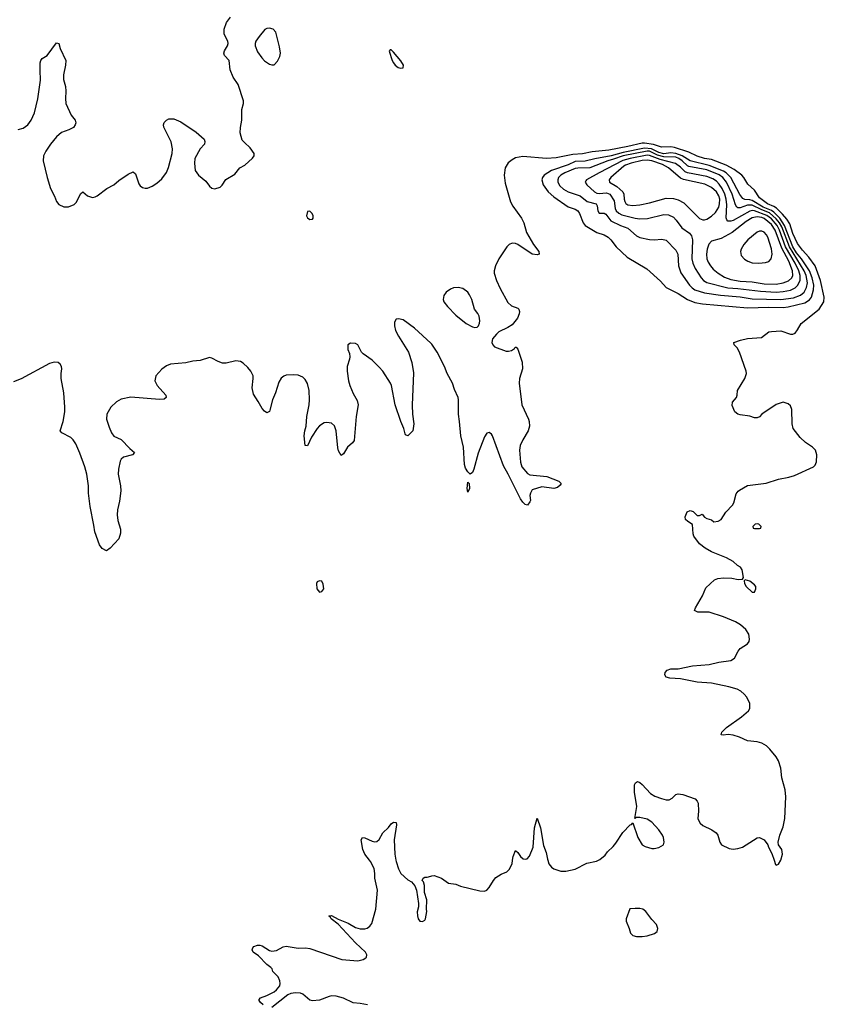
# Model space of a CAD drawing. Header units: inches. Extents: x 1473912 to 1647258, y 640388 to 773423.
# Tile 391 of 420: x 1636561 to 1643293, y 648795 to 657030. Entities that reach past the tile are written whole.
import ezdxf

# ---------------------------------------------------------------- set-up
doc = ezdxf.new("R2010")
doc.units = ezdxf.units.IN
doc.header["$MEASUREMENT"] = 0
for name, color, linetype in [('B6634', 7, 'Continuous'), ('B6635', 7, 'Continuous'), ('B6644', 7, 'Continuous'), ('B6645', 7, 'Continuous')]:
    doc.layers.add(name, color=color, linetype=linetype)

msp = doc.modelspace()

# ---------------------------------------------------------------- linework, layer by layer
at = {"layer": 'B6634', "color": 5, "elevation": 580}
for points in [[(1638597.2, 648790), (1638575.3, 648810), (1638565.6, 648825.6), (1638565.6, 648834.4), (1638575.3, 648850), (1638630, 648867.3), (1638690, 648899.3), (1638710, 648915.5), (1638737, 648950), (1638741.6, 648970), (1638738.7, 648990), (1638724.4, 649024.4), (1638679.3, 649070), (1638672.9, 649092.9), (1638663.7, 649103.7), (1638630, 649127), (1638559.8, 649199.8), (1638513.6, 649230), (1638505.1, 649250), (1638511.7, 649268.3), (1638521.2, 649278.8), (1638550, 649290.8), (1638570, 649290.8), (1638590, 649283), (1638650, 649244), (1638670, 649239.1), (1638710, 649246), (1638764.6, 649275.4), (1638790, 649281.3), (1638890, 649264.6), (1638953.9, 649266.1), (1638990, 649262), (1639256, 649170), (1639390, 649159.7), (1639436, 649170), (1639456, 649184), (1639462, 649190), (1639464.5, 649210), (1639454, 649230), (1639369.9, 649309.9), (1639225.2, 649465.2), (1639166, 649510), (1639161.2, 649521.2), (1639148.8, 649531.1), (1639150, 649534), (1639170, 649538.8), (1639226, 649506), (1639310, 649472.6), (1639370, 649438.3), (1639410, 649425.3), (1639450, 649426), (1639468.4, 649431.6), (1639490, 649448.2), (1639507.6, 649470), (1639541.8, 649590), (1639555.3, 649750), (1639532.2, 649850), (1639533.7, 649890), (1639527.1, 649930), (1639496.4, 649990), (1639488.5, 650000)], [(1639708.7, 650000), (1639710.3, 649990), (1639730, 649926.8), (1639748.8, 649890), (1639810, 649834.8), (1639838.8, 649818.8), (1639867.1, 649787.1), (1639880.7, 649750), (1639898.5, 649638.5), (1639899.1, 649610), (1639888, 649568), (1639890, 649534), (1639896, 649510), (1639910, 649491.3), (1639930, 649487.3), (1639950, 649498), (1639957.2, 649510), (1639969, 649570), (1639965.2, 649590), (1639969, 649670), (1639949, 649730), (1639948.7, 649790), (1639939, 649819), (1639928, 649830), (1639938, 649850), (1639950, 649858), (1639970, 649858), (1640000, 649867.9)], [(1639470, 648789.7), (1639410, 648803.1), (1639350, 648806.3), (1639270, 648845.1), (1639210, 648862.9), (1639170, 648865.1), (1639150, 648861.6), (1639070, 648829.6), (1639010, 648824), (1638990, 648828.5), (1638930, 648879.1), (1638910, 648888.4), (1638870, 648892.1), (1638830, 648885.6), (1638805.9, 648874.1), (1638670, 648767.6)]]:
    msp.add_lwpolyline(points, dxfattribs=at)
at = {"layer": 'B6635', "color": 5, "elevation": 580}
for points in [[(1636550, 656111.3), (1636590, 656123.2), (1636630, 656151.8), (1636658.5, 656190), (1636686, 656250), (1636712.1, 656367.9), (1636735.2, 656524.8), (1636731.5, 656608.5), (1636732.3, 656670), (1636737.2, 656690), (1636750, 656706), (1636790, 656731), (1636870, 656836), (1636890, 656832), (1636900.7, 656790), (1636948.2, 656690), (1636945.3, 656650), (1636929, 656570), (1636926.7, 656530), (1636943.6, 656470), (1636948.8, 656431.2), (1636944.6, 656370), (1636948.8, 656330), (1636992.4, 656232.4), (1637026, 656190), (1637030, 656166), (1637026.8, 656150), (1637010.4, 656129.6), (1636971.6, 656108.4), (1636910, 656087.6), (1636870.3, 656050), (1636820.3, 655990), (1636780.3, 655930), (1636761.5, 655890), (1636756.9, 655850), (1636790.2, 655710), (1636819.1, 655619.1), (1636853.1, 655553.1), (1636870, 655508.5), (1636890, 655485.3), (1636930, 655465.6), (1636970, 655465.8), (1637016.8, 655483.2), (1637035.8, 655504.2), (1637070, 655574), (1637090, 655590.7), (1637130, 655556.3), (1637170, 655544), (1637191.5, 655548.5), (1637210, 655558), (1637290, 655619.3), (1637349.2, 655650), (1637390, 655684.9), (1637470, 655739.3), (1637510, 655756.3), (1637530, 655741), (1637557.3, 655657.3), (1637570, 655640.7), (1637590, 655627.7), (1637610, 655620.7), (1637630, 655620.7), (1637670, 655638), (1637710, 655663.8), (1637750, 655699.3), (1637790, 655753), (1637807.1, 655792.8), (1637837.6, 655910), (1637839.1, 655950), (1637828.3, 656008.3), (1637766, 656130), (1637763.6, 656150), (1637770, 656170.4), (1637789.6, 656190), (1637810, 656199.6), (1637850, 656199.6), (1637910, 656176.5), (1638037.1, 656090), (1638104.9, 656030), (1638110.5, 656010), (1638107.3, 655990), (1638070, 655949), (1638028, 655870), (1638023, 655830), (1638030.8, 655770), (1638057.3, 655730), (1638118.8, 655678.8), (1638150, 655638), (1638170, 655621), (1638195.3, 655615.3), (1638239, 655630), (1638255.1, 655644.9), (1638287.3, 655692.7), (1638361.2, 655738.8), (1638402, 655790), (1638445.6, 655814.4), (1638509.3, 655870.7), (1638522, 655890), (1638524, 655910), (1638490, 655959), (1638441.5, 656001.5), (1638423.2, 656023.2), (1638405.1, 656085.1), (1638407.6, 656127.6), (1638419.7, 656190), (1638420.1, 656279.9), (1638434.5, 656330), (1638435.1, 656350), (1638387.9, 656487.9), (1638347, 656550), (1638322.7, 656610), (1638314, 656690), (1638275.3, 656730), (1638268.7, 656750), (1638275.3, 656770), (1638301.2, 656810), (1638305.2, 656830), (1638302.7, 656850), (1638272, 656910), (1638271.4, 656950), (1638292.9, 657007.1), (1638323.7, 657050)], [(1640000, 654325), (1639863.6, 654450), (1639770, 654518.4), (1639730, 654529.4), (1639710, 654524), (1639698.5, 654501.5), (1639697.6, 654470), (1639706, 654430), (1639730, 654383), (1639815.3, 654250), (1639841.8, 654161.8), (1639857.1, 654077.1), (1639845.3, 653805.3), (1639846.5, 653730), (1639857.6, 653650), (1639850.6, 653590), (1639810, 653549.2), (1639790, 653559), (1639786, 653566), (1639774, 653610), (1639748.9, 653668.9), (1639701.5, 653810), (1639671.6, 653970), (1639663.1, 653990), (1639598.2, 654090), (1639570, 654124.4), (1639510, 654181.3), (1639434.7, 654234.7), (1639421.2, 654250), (1639389, 654310), (1639370, 654322.7), (1639330, 654325.2), (1639306, 654310), (1639307.1, 654272.9), (1639319.5, 654239.5), (1639322.4, 654210), (1639320.3, 654190), (1639300.9, 654130), (1639300.2, 654090), (1639312, 654010), (1639322.7, 653970), (1639350, 653904.4), (1639384.6, 653844.6), (1639392.1, 653810), (1639375.9, 653710), (1639358.8, 653510), (1639344.4, 653490), (1639304.5, 653455.5), (1639270, 653399), (1639250, 653384), (1639230, 653425.2), (1639224.4, 653450), (1639209.8, 653590.2), (1639193.9, 653633.9), (1639170, 653656.4), (1639130, 653662.2), (1639110, 653658), (1639070, 653633.3), (1639049.2, 653610), (1639002.6, 653537.5), (1638970, 653466), (1638950, 653468.7), (1638942.2, 653550), (1638947.1, 653590), (1638959.4, 653630), (1638963.7, 653710), (1638982.7, 653810), (1638986, 653850), (1638982.9, 653930), (1638970, 653986), (1638950, 654020.5), (1638930, 654040.5), (1638890, 654056.4), (1638850, 654060.4), (1638790, 654058.3), (1638770, 654049.6), (1638749.3, 654030.7), (1638730, 653997.2), (1638701.7, 653910), (1638675.6, 653850), (1638654.9, 653765.1), (1638650, 653753.2), (1638630, 653740.9), (1638610, 653754.5), (1638590, 653779.5), (1638557.7, 653837.7), (1638517.2, 653897.3), (1638507.2, 653950), (1638516, 654030), (1638513.5, 654050), (1638495.4, 654090), (1638470, 654122.4), (1638430, 654158.4), (1638408.7, 654170), (1638370, 654175.8), (1638290, 654156.9), (1638257.2, 654157.2), (1638222, 654170), (1638170, 654199), (1638150, 654204), (1638070, 654179.3), (1638010, 654172.7), (1637950, 654159.3), (1637822, 654150), (1637790, 654135.1), (1637750, 654107), (1637699.1, 654050), (1637693, 654010), (1637710.5, 653970), (1637784.9, 653890), (1637787.3, 653870), (1637770, 653855.1), (1637730, 653852.4), (1637490, 653872.6), (1637410, 653855.4), (1637370, 653833.5), (1637325.2, 653790), (1637289.4, 653730), (1637288.6, 653690), (1637310, 653620.7), (1637330, 653573.4), (1637350, 653545.5), (1637410, 653518), (1637482.7, 653442.6), (1637522.8, 653410), (1637504.7, 653390), (1637428.9, 653371.1), (1637410, 653355.1), (1637402.6, 653337.4), (1637388, 653272), (1637384.6, 653230), (1637405.6, 653130), (1637407.1, 653090), (1637395.9, 653004.1), (1637379.5, 652930), (1637376.5, 652890), (1637381.1, 652841.1), (1637404, 652770), (1637405.4, 652734.6), (1637390, 652688), (1637318, 652610), (1637289, 652589), (1637250, 652608), (1637230, 652638), (1637190, 652748), (1637182.8, 652802.8), (1637150, 652958), (1637136, 653070), (1637137.6, 653130), (1637121.8, 653230), (1637106.3, 653290), (1637063.3, 653403.3), (1637030, 653482.4), (1637010, 653516.9), (1636990, 653535.1), (1636913.3, 653573.3), (1636899.5, 653590), (1636924.7, 653670), (1636939.2, 653750), (1636939.8, 653790), (1636929.8, 653910), (1636907.3, 654030), (1636907, 654070), (1636915.1, 654110), (1636912.3, 654130), (1636901.2, 654150), (1636883.7, 654163.7), (1636850, 654165.1), (1636810, 654155.6), (1636572.7, 654027.3), (1636510, 654001.1)], [(1639488.5, 650000), (1639448.8, 650050), (1639432.4, 650090), (1639418, 650170), (1639430, 650190.6), (1639450, 650187.7), (1639510, 650158.4), (1639530, 650154.4), (1639550, 650157.1), (1639570, 650174), (1639599.6, 650230), (1639646, 650274), (1639670, 650304), (1639690, 650317.3), (1639710, 650314.8), (1639714.9, 650294.9), (1639694.6, 650170), (1639700.9, 650050), (1639708.7, 650000)]]:
    msp.add_lwpolyline(points, dxfattribs=at)
at = {"layer": 'B6635', "color": 5}
for points, elevation in [([(1638650, 656959.3), (1638630, 656956), (1638613.2, 656946.8), (1638566, 656890), (1638538, 656850), (1638531.3, 656830), (1638531.3, 656810), (1638550, 656762), (1638586, 656710), (1638610, 656686), (1638650, 656658), (1638670, 656651.3), (1638690, 656652), (1638718, 656682), (1638738.6, 656721.4), (1638742.7, 656750), (1638735.9, 656804.1), (1638704.5, 656924.5), (1638682, 656950)], 580), ([(1639661, 656779), (1639652, 656768), (1639676.3, 656690), (1639688.6, 656668.6), (1639702, 656650), (1639727.3, 656630), (1639750, 656623.7), (1639770, 656626), (1639771.5, 656650), (1639750, 656687.3), (1639690, 656759.5), (1639670, 656777.2)], 580), ([(1638990, 655428), (1638970, 655426), (1638961, 655390), (1638970, 655372), (1638990, 655358), (1639010, 655362), (1639018, 655370), (1639018, 655390), (1639008, 655410)], 580), ([(1639070, 652337.2), (1639050.9, 652329.1), (1639045.5, 652314.5), (1639048, 652270), (1639070, 652242.8), (1639090, 652246.8), (1639105.2, 652270), (1639101.2, 652310), (1639090, 652332.7)], 620)]:
    msp.add_lwpolyline(points, close=True, dxfattribs=dict(at, elevation=elevation))
at = {"layer": 'B6644', "color": 5, "elevation": 580}
for points in [[(1640000, 649867.9), (1640009.1, 649870.9), (1640030, 649871), (1640090.5, 649850.5), (1640150, 649807.7), (1640210, 649799.3), (1640250, 649782.6), (1640410, 649743.7), (1640450, 649742), (1640469.7, 649750.3), (1640488.6, 649771.4), (1640524.4, 649830), (1640545.8, 649854.2), (1640590, 649883.2), (1640636.3, 649903.7), (1640657.3, 649922.6), (1640681.6, 649970), (1640685.7, 650000)], [(1640979.5, 650000), (1640989.2, 649970), (1641010, 649943.1), (1641030, 649927.9), (1641090, 649908.9), (1641130, 649908.9), (1641210, 649926.4), (1641305.8, 649974.2), (1641387.5, 649992.5), (1641403.7, 650000)], [(1642873.5, 650000), (1642885.1, 649965.1), (1642890, 649958.8), (1642910, 649968), (1642929.8, 650000)]]:
    msp.add_lwpolyline(points, dxfattribs=at)
msp.add_lwpolyline([(1641710, 649597.2), (1641667.3, 649592.7), (1641634.8, 649510), (1641634.8, 649490), (1641661, 649430), (1641671.2, 649391.1), (1641691, 649371), (1641722, 649362), (1641770, 649361), (1641810, 649366.8), (1641872.5, 649387.5), (1641895.5, 649404.5), (1641901.2, 649430), (1641890, 649462), (1641850, 649504), (1641801.2, 649570), (1641775.3, 649590), (1641750, 649596)], close=True, dxfattribs=at)
at = {"layer": 'B6645', "color": 5, "elevation": 580}
for points in [[(1642929.8, 650000), (1642930, 650000.4), (1642942.1, 650050), (1642937.1, 650090), (1642911.1, 650130), (1642907.3, 650150), (1642920.7, 650210), (1642950, 650280.4), (1642963.7, 650350), (1642971, 650530.9), (1642966.5, 650590), (1642938.5, 650690), (1642929.7, 650770), (1642911, 650831), (1642890, 650865.2), (1642837, 650930), (1642810, 650956.3), (1642770, 650980.4), (1642730, 650990.9), (1642650, 650998), (1642582.9, 651030), (1642530, 651045.3), (1642490, 651051.1), (1642446.9, 651046.9), (1642429.2, 651050), (1642436.2, 651070), (1642475.4, 651110), (1642599.8, 651199.8), (1642657.6, 651250), (1642669.6, 651270), (1642669.6, 651310), (1642643.6, 651363.6), (1642623.5, 651390), (1642594.6, 651414.6), (1642563.7, 651430), (1642494.5, 651450), (1642350, 651481.6), (1642230, 651489.2), (1642090, 651516.4), (1642001.7, 651521.7), (1641969, 651530), (1641959.3, 651550), (1641962.9, 651570), (1641978.4, 651590), (1642010, 651602), (1642070, 651599.5), (1642190, 651625.2), (1642330, 651637), (1642410, 651656.2), (1642510, 651669.4), (1642540.9, 651690), (1642571.4, 651748.6), (1642589.7, 651770), (1642651.8, 651810), (1642664.7, 651830), (1642668.3, 651850), (1642661.5, 651890), (1642637.4, 651930), (1642590.8, 651970), (1642550, 651992.6), (1642450, 652035.2), (1642330, 652075.6), (1642235.3, 652075.3), (1642207.7, 652087.7), (1642215.6, 652110), (1642274.3, 652210), (1642302, 652278), (1642374.2, 652345.8), (1642403.3, 652356.7), (1642450, 652360.5), (1642518.5, 652358.5), (1642572.3, 652347.7), (1642608.4, 652351.6), (1642616.4, 652363.6), (1642605.2, 652430), (1642593.2, 652450), (1642565.4, 652465.4), (1642530, 652499.3), (1642475.3, 652530), (1642350, 652578.4), (1642297.2, 652610), (1642250, 652645.2), (1642202.4, 652710), (1642196.2, 652730), (1642189.3, 652809.3), (1642150, 652832.7), (1642132.7, 652850), (1642130, 652872), (1642146, 652914), (1642170, 652924.7), (1642195.3, 652915.3), (1642230, 652882), (1642250, 652882), (1642270, 652894), (1642292, 652870), (1642310, 652858), (1642350, 652846), (1642370, 652831.3), (1642404.7, 652835.3), (1642429.1, 652850.9), (1642469.2, 652910), (1642524.5, 652970), (1642536.2, 652990), (1642555.6, 653064.4), (1642572.3, 653087.7), (1642583.9, 653096.1), (1642650, 653132.8), (1642807.6, 653152.4), (1642910, 653187.8), (1642997, 653203), (1643042.6, 653217.4), (1643202, 653290), (1643216.2, 653303.8), (1643227.3, 653332.7), (1643229.7, 653390), (1643218, 653430), (1643193.4, 653453.4), (1643134.6, 653494.6), (1643090, 653536.3), (1643032.8, 653610), (1643023, 653650), (1643021.6, 653770), (1643010, 653799.3), (1642990, 653818.4), (1642950, 653831.1), (1642890, 653811.6), (1642770.6, 653730), (1642750, 653709.6), (1642730, 653699.6), (1642710, 653699.7), (1642670, 653714.7), (1642590, 653724.7), (1642570, 653731.6), (1642545.1, 653750), (1642522.6, 653802.6), (1642526, 653830), (1642557.6, 653870), (1642564.2, 653890), (1642566, 653930), (1642627.3, 654030), (1642640.7, 654070), (1642640.5, 654090), (1642584.7, 654250), (1642564.3, 654284.3), (1642538.7, 654310), (1642536, 654330), (1642592.7, 654350), (1642650, 654362.7), (1642767.1, 654372.9), (1642830, 654418), (1642850, 654422), (1642930, 654426.6), (1643010, 654399.2), (1643030, 654399.7), (1643050, 654409.2), (1643070, 654436.5), (1643098.1, 654490), (1643251.3, 654610), (1643288.2, 654670), (1643293.1, 654710), (1643261.1, 654850), (1643215.4, 654970), (1643164.2, 655044.2), (1643110, 655101.1), (1643070, 655157.9), (1643030, 655240.4), (1643003.3, 655323.3), (1642980.6, 655360.6), (1642944.5, 655404.5), (1642892.4, 655452.4), (1642870, 655467), (1642817.6, 655490), (1642750, 655540.5), (1642710, 655603.3), (1642653.9, 655653.9), (1642620.3, 655710), (1642602.5, 655730), (1642538.4, 655778.4), (1642473.3, 655813.3), (1642350, 655861.1), (1642290, 655870.4), (1642229.5, 655889.5), (1642160.7, 655920.7), (1642041, 655960.9), (1642010, 655966.9), (1641930, 655964.9), (1641864.9, 655984.9), (1641790, 655998.5), (1641770, 655997.6), (1641650, 655968.1), (1641490, 655938.3), (1641350, 655924.2), (1641270, 655906.8), (1641190, 655903.2), (1641050, 655873.6), (1640970, 655869.8), (1640770, 655884.6), (1640710, 655874.3), (1640681.6, 655858.4), (1640648.4, 655831.6), (1640621.9, 655790), (1640613.4, 655730), (1640622.9, 655663), (1640667.2, 655507.2), (1640687.9, 655470), (1640759.6, 655370), (1640778.8, 655330), (1640802.8, 655250), (1640860.3, 655150), (1640904.2, 655090), (1640907.3, 655070), (1640890, 655063.9), (1640848.7, 655068.7), (1640730, 655149.8), (1640710, 655157.3), (1640680.4, 655159.6), (1640655.8, 655150), (1640635.6, 655130), (1640568.9, 655030), (1640541.1, 654970), (1640530.3, 654930), (1640530.3, 654910), (1640550.2, 654850), (1640581.5, 654781.5), (1640645.4, 654665.4), (1640675.6, 654635.6), (1640730, 654616.3), (1640737.3, 654610), (1640742, 654590), (1640740.5, 654570), (1640725.8, 654534.2), (1640682, 654478), (1640645.4, 654454.6), (1640570, 654418), (1640550, 654400.9), (1640518.3, 654361.7), (1640510.5, 654330), (1640519.3, 654310), (1640533.8, 654293.8), (1640630, 654257.3), (1640650, 654257.3), (1640675.5, 654264.5), (1640700.4, 654279.6), (1640708, 654290), (1640714, 654290), (1640730, 654274), (1640764.6, 654164.6), (1640767.8, 654110), (1640741.6, 654030), (1640738.8, 653990), (1640762.3, 653810), (1640818.7, 653690), (1640824.9, 653670), (1640826.4, 653630), (1640814.9, 653590), (1640770, 653517.2), (1640748.9, 653470), (1640743.6, 653430), (1640750.4, 653330), (1640763.8, 653290), (1640810, 653234), (1640830, 653223), (1640971.3, 653210), (1641072, 653170), (1641091.3, 653150), (1641083.6, 653136.4), (1641062, 653118), (1641030.8, 653109.2), (1640930, 653122.9), (1640850, 653097.2), (1640834, 653070), (1640830.7, 653050), (1640834, 653010), (1640830, 652998), (1640810, 652968.7), (1640790, 652974), (1640770, 652994), (1640750, 653024), (1640648.9, 653228.9), (1640610, 653298.4), (1640517.4, 653550), (1640510, 653563.7), (1640490, 653578), (1640470, 653572.7), (1640450, 653541.2), (1640396.7, 653403.3), (1640362, 653270), (1640350, 653242.7), (1640330, 653228.7), (1640310, 653249), (1640290, 653279), (1640282.2, 653310), (1640275.2, 653455.2), (1640250.9, 653550.9), (1640242.2, 653670), (1640231.9, 653731.8), (1640233.3, 653850), (1640229.8, 653870), (1640197.9, 653937.9), (1640183.5, 653990), (1640137.6, 654070), (1640114.8, 654130), (1640055.1, 654250), (1640010, 654315.8), (1640000, 654325)], [(1641403.7, 650000), (1641414.9, 650005.1), (1641458.3, 650041.7), (1641479.3, 650070), (1641525.3, 650114.7), (1641550, 650144), (1641608.5, 650231.5), (1641670, 650294.8), (1641680.2, 650299.8), (1641690, 650314), (1641733.4, 650190), (1641769.3, 650129.3), (1641794.7, 650114.7), (1641850, 650097.4), (1641870, 650097.4), (1641910, 650107), (1641947.8, 650130), (1641954.2, 650150), (1641947.4, 650190), (1641939.3, 650210), (1641910, 650254.7), (1641850, 650318), (1641810, 650342.7), (1641750, 650358.4), (1641722, 650358), (1641708.4, 650348.4), (1641723.6, 650450), (1641706.3, 650570), (1641703.7, 650630), (1641712.5, 650647.5), (1641730, 650658.8), (1641750, 650650.6), (1641770, 650632.7), (1641838.8, 650558.8), (1641876.1, 650536.1), (1641930, 650515.8), (1641970, 650504.2), (1641994.7, 650505.3), (1642021.3, 650518.7), (1642050, 650550.6), (1642070, 650556.3), (1642110, 650550.4), (1642212.2, 650512.2), (1642230, 650494.8), (1642236.9, 650476.9), (1642239.6, 650410), (1642235.6, 650350), (1642242.3, 650330), (1642255.3, 650310), (1642277.1, 650290), (1642353.3, 650253.3), (1642388, 650230), (1642403, 650210), (1642419.1, 650150), (1642434, 650130), (1642497.3, 650097.3), (1642530, 650092.4), (1642570, 650097.6), (1642609.2, 650110), (1642730, 650187.3), (1642752, 650190), (1642790, 650171), (1642821, 650130), (1642826, 650110), (1642855.1, 650055.1), (1642873.5, 650000)], [(1640685.7, 650000), (1640690, 650032), (1640710, 650082), (1640730, 650064.7), (1640750.4, 650030.4), (1640772.8, 650012.8), (1640790, 650008.2), (1640807.2, 650012.8), (1640826.5, 650033.5), (1640857.4, 650110), (1640867.4, 650270), (1640890, 650351.3), (1640918, 650270), (1640944.5, 650124.5), (1640965.8, 650065.8), (1640976.3, 650010), (1640979.5, 650000)]]:
    msp.add_lwpolyline(points, dxfattribs=at)
at = {"layer": 'B6645', "color": 5}
for points, elevation in [([(1641790, 655955.4), (1641610, 655919.8), (1641510, 655890.8), (1641373.1, 655866.9), (1641293.6, 655846.4), (1641210, 655842.9), (1641150, 655817.4), (1641009.3, 655770), (1640949.2, 655730.8), (1640934.5, 655710), (1640929.4, 655690), (1640939.8, 655650), (1640984, 655590), (1641028.9, 655548.9), (1641150, 655465.8), (1641210, 655445), (1641230.2, 655430), (1641244.2, 655410), (1641275.4, 655330), (1641291.4, 655310), (1641390.9, 655250.9), (1641450, 655229.3), (1641484.6, 655210), (1641506.3, 655190), (1641552.9, 655130), (1641643.1, 655043.1), (1641807.4, 654947.4), (1641923, 654843), (1641969.2, 654789.2), (1642070, 654739.8), (1642148.4, 654688.4), (1642210, 654665), (1642274.8, 654654.8), (1642650, 654619.2), (1642830, 654626.2), (1642950, 654623.3), (1642990, 654628.6), (1643130, 654660.8), (1643170, 654687), (1643185.7, 654710), (1643203.6, 654770), (1643205.8, 654810), (1643192.4, 654870), (1643170, 654930), (1643101.4, 655030), (1643060.8, 655080.8), (1643030.5, 655130), (1642960.1, 655310), (1642921.5, 655370), (1642870, 655420.8), (1642850, 655434.2), (1642781.9, 655461.9), (1642690, 655516.4), (1642670, 655522.9), (1642627, 655527), (1642610, 655534.5), (1642586.8, 655566.7), (1642510.2, 655710), (1642471.4, 655750), (1642450, 655763.6), (1642330, 655810.9), (1642170, 655848.4), (1642104.9, 655890), (1642050, 655912), (1642010, 655915.8), (1641950, 655908.8), (1641910, 655918.9), (1641847, 655950)], 620), ([(1641810, 655931), (1641610, 655891.9), (1641530, 655862.2), (1641480.7, 655850), (1641330, 655791.6), (1641230.4, 655789.6), (1641210, 655784.5), (1641121.1, 655750), (1641089.5, 655730), (1641070.1, 655710), (1641062.3, 655690), (1641064.2, 655670), (1641081, 655641), (1641111.7, 655611.7), (1641150, 655590.1), (1641250, 655557.4), (1641310, 655510.7), (1641383.2, 655490), (1641392.5, 655472.5), (1641397.7, 655430), (1641410, 655412.6), (1641450, 655410.9), (1641464.8, 655404.8), (1641507.9, 655347.9), (1641588.1, 655308.1), (1641650, 655285.5), (1641721.3, 655221.3), (1641750, 655208.4), (1641830, 655191.2), (1641870, 655189.1), (1641934.5, 655194.5), (1641970, 655185.7), (1642050, 655101.1), (1642068.4, 655070), (1642071.8, 654970), (1642093.2, 654913.2), (1642165.1, 654810), (1642187.2, 654787.2), (1642210, 654771.9), (1642290, 654746.5), (1642424.7, 654724.7), (1642590, 654711.2), (1642690, 654695.8), (1642930, 654689.1), (1643034.9, 654705.1), (1643094, 654726), (1643124.8, 654750), (1643145, 654790), (1643152.8, 654830), (1643142.5, 654890), (1643125.8, 654930), (1643001, 655130), (1642938, 655298), (1642919.3, 655330), (1642890, 655365.2), (1642834.8, 655414.9), (1642770, 655438.6), (1642690, 655477.6), (1642650, 655477.9), (1642590, 655455.3), (1642570, 655456.9), (1642562.4, 655462.4), (1642550, 655481.5), (1642521.8, 655570), (1642473.9, 655670), (1642442.9, 655710), (1642412.7, 655732.7), (1642310, 655773.2), (1642160.9, 655800.9), (1642147.7, 655807.7), (1642104.7, 655850), (1642075.6, 655870), (1642050, 655880.2), (1641950, 655881.8), (1641897.6, 655897.6), (1641830, 655929.3)], 640), ([(1641810, 655898.1), (1641669.6, 655870.4), (1641608.1, 655851.9), (1641409.3, 655750), (1641302.4, 655690), (1641297.5, 655682.5), (1641291.9, 655670), (1641305.5, 655650), (1641370, 655589.1), (1641390, 655579.9), (1641410, 655577), (1641470, 655582.1), (1641497.4, 655570), (1641535, 655515), (1641543.8, 655450), (1641552.2, 655432.2), (1641572.7, 655412.7), (1641598.7, 655398.7), (1641710, 655369), (1641750, 655364.1), (1641812.5, 655367.5), (1641950, 655400.5), (1641990, 655398.5), (1642030, 655377.2), (1642053.8, 655353.7), (1642102.4, 655290), (1642164.3, 655244.3), (1642182.2, 655222.2), (1642190.1, 655190.1), (1642185.3, 655030), (1642193.8, 654993.8), (1642213.8, 654950), (1642263.2, 654870), (1642281.1, 654850), (1642310, 654832.6), (1642486.9, 654786.9), (1642570, 654782), (1642759.1, 654759.1), (1642890, 654751.4), (1642950, 654756.8), (1643010, 654768.9), (1643050, 654788.2), (1643072.8, 654810), (1643089.9, 654850.1), (1643091, 654890), (1643079.6, 654930), (1643050, 654993.4), (1642969.3, 655129.3), (1642919.3, 655270), (1642898.4, 655310), (1642850, 655363.2), (1642813, 655393), (1642710, 655432.3), (1642690, 655434.8), (1642670, 655429.6), (1642530, 655350.5), (1642510, 655344.5), (1642486, 655346), (1642476.4, 655356.4), (1642472, 655372), (1642477.3, 655482.7), (1642471.8, 655530), (1642460.8, 655570), (1642437.5, 655617.5), (1642413.3, 655653.3), (1642390, 655678.4), (1642359.3, 655699.3), (1642310, 655718.6), (1642148.7, 655748.7), (1642130, 655757.1), (1642090, 655797.7), (1642046.8, 655826.8), (1641920.3, 655860.3), (1641830, 655895.4)], 660), ([(1641810, 655856.3), (1641770, 655853.1), (1641678.5, 655830), (1641630, 655813.9), (1641615.4, 655804.6), (1641505.9, 655710), (1641491.8, 655690), (1641494.7, 655670), (1641556.2, 655636.2), (1641606.5, 655590), (1641615.7, 655570), (1641617.5, 655530), (1641623.1, 655510), (1641633.6, 655493.6), (1641650, 655482.5), (1641690, 655476.9), (1641750, 655481.7), (1641830, 655499), (1641970, 655538), (1642030, 655534.8), (1642070, 655523.8), (1642117.2, 655497.2), (1642250, 655367.2), (1642276.4, 655356.4), (1642290, 655355), (1642310, 655360.7), (1642350, 655386.4), (1642383.3, 655416.7), (1642410, 655462.2), (1642416.8, 655490), (1642417.7, 655530), (1642410, 655557.9), (1642390, 655590.8), (1642350, 655626), (1642294.8, 655654.8), (1642114.7, 655694.7), (1642090, 655704.3), (1641990.4, 655790), (1641938.8, 655818.8), (1641850, 655848.7)], 680), ([(1642730, 655381.8), (1642690, 655371.9), (1642638.6, 655341.4), (1642521.3, 655250), (1642430, 655201.3), (1642350, 655177.3), (1642326.6, 655153.4), (1642312.3, 655110), (1642306.2, 655070), (1642310.1, 655030), (1642320.9, 655000.9), (1642340.2, 654970), (1642364.4, 654944.4), (1642405.6, 654910), (1642457.1, 654877.1), (1642510, 654857.5), (1642590, 654843.2), (1642690, 654836.5), (1642790, 654822), (1642890, 654818.5), (1642950, 654828.5), (1642993.7, 654846.3), (1643021.1, 654870), (1643029.2, 654890.8), (1643026.3, 654930), (1642997.4, 655010), (1642938.6, 655118.6), (1642882.9, 655270), (1642850, 655317.3), (1642790, 655367.8), (1642770, 655375.8)], 680), ([(1642750, 655260.1), (1642730, 655253.1), (1642652.1, 655190), (1642620.3, 655150), (1642598.5, 655110), (1642593, 655090), (1642597.3, 655057.3), (1642626.5, 655026.5), (1642653.6, 655010), (1642690, 654996.1), (1642746.3, 654993.7), (1642799.8, 655000.2), (1642830, 655008.8), (1642849.4, 655030.6), (1642856.2, 655070), (1642850, 655112.2), (1642820.4, 655210), (1642810, 655231.8), (1642790, 655252.4), (1642770, 655260.1)], 720), ([(1640230, 654790.8), (1640190, 654786.2), (1640164.9, 654775.1), (1640130.3, 654750), (1640110, 654723.7), (1640103.9, 654690), (1640110.2, 654670), (1640140.7, 654630), (1640210, 654559.6), (1640296.4, 654490), (1640350, 654460.3), (1640370, 654455.5), (1640390, 654458.8), (1640401.2, 654470), (1640409.5, 654490.5), (1640411.8, 654510), (1640405.1, 654550), (1640393.9, 654573.9), (1640367.8, 654610), (1640343.5, 654690), (1640324.5, 654730), (1640309.9, 654749.9), (1640270, 654781.4)], 580), ([(1640310, 653078), (1640303.7, 653110), (1640310, 653162), (1640322, 653150), (1640324.7, 653110)], 580), ([(1642734, 652814), (1642714, 652810), (1642694, 652790), (1642698, 652778), (1642710, 652774), (1642750, 652774), (1642762, 652778), (1642766, 652790), (1642746, 652810)], 580), ([(1642630, 652346), (1642623.6, 652336.4), (1642626, 652314), (1642638, 652290), (1642690, 652242), (1642710, 652242), (1642719, 652270), (1642719, 652290), (1642710, 652302), (1642670, 652333.2)], 580)]:
    msp.add_lwpolyline(points, close=True, dxfattribs=dict(at, elevation=elevation))

doc.saveas('drawing.dxf')
